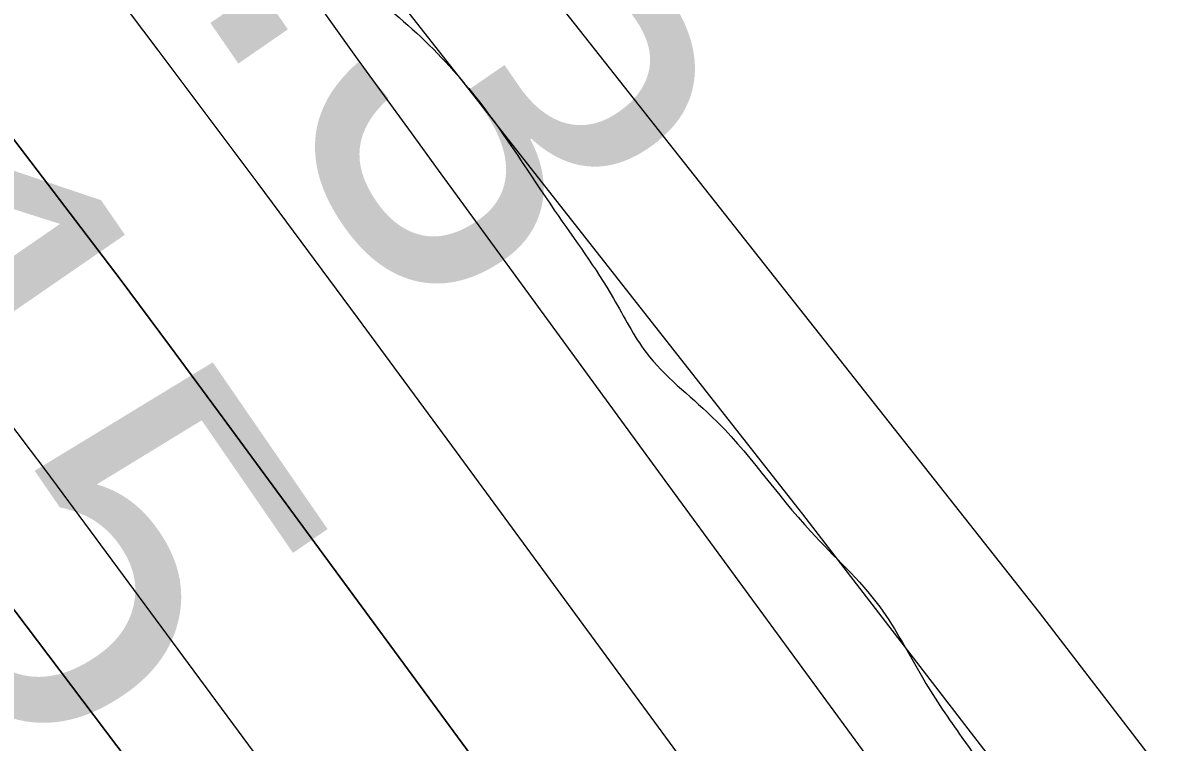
# Model space of a CAD drawing. Extents: x 3892998 to 3931244, y 278583 to 304547.
# Drawn here: x 3907276.5 to 3907474.9, y 299278.1 to 299402.6 of the extents above; entities that cross this region are included whole.
import ezdxf

# ---------------------------------------------------------------- set-up
doc = ezdxf.new("R2010")
doc.units = 0
for name, color, linetype in [('V-RIVR-EDGE', 7, 'Continuous'), ('V-RIVR-JETY', 7, 'Continuous'), ('V-RIVR-RANG', 7, 'Continuous'), ('V-TOPO-DPTH', 7, 'Continuous'), ('V-TOPO-MINR', 7, 'Continuous'), ('V-TOPO-WATR', 7, 'Continuous')]:
    doc.layers.add(name, color=color, linetype=linetype)

msp = doc.modelspace()

# ---------------------------------------------------------------- linework, layer by layer
at = {"layer": 'V-RIVR-EDGE'}
msp.add_spline([(3905881.273634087, 301307.9157032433), (3905886.578547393, 301301.5844102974), (3905888.5737484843, 301301.57947673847), (3905898.222976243, 301303.8833658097), (3905910.2089834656, 301309.8393677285), (3905913.540896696, 301312.4914132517), (3905913.548297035, 301315.4842148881), (3905908.901050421, 301318.8210616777), (3905896.276288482, 301323.5077767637), (3905888.967951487, 301326.51866811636), (3905887.3176178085, 301331.51078214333), (3905887.0007072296, 301337.8297411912), (3905889.6749537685, 301343.47623287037), (3905890.0157098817, 301346.80074576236), (3905889.696332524, 301352.12210426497), (3905879.112818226, 301375.4257626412), (3905875.4911289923, 301390.0662821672), (3905875.5190858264, 301401.3724216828), (3905877.546355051, 301414.33629521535), (3905879.655027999, 301460.2209867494), (3905876.4078075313, 301491.81989328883), (3905869.8130508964, 301514.44861751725), (3905857.9068028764, 301540.7483665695), (3905843.6563750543, 301560.4032011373), (3905808.5007378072, 301598.0666478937), (3905805.523559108, 301604.3921850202), (3905804.8782263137, 301612.37463390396), (3905806.233028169, 301622.3473503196), (3905808.5681631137, 301625.3343961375), (3905812.2276763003, 301625.9904183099), (3905814.8640988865, 301616.34036829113), (3905817.504632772, 301608.3529858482), (3905823.1420795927, 301602.02087064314), (3905832.0982834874, 301593.02026471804), (3905838.407375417, 301589.34677311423), (3905843.7106442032, 301582.3504131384), (3905850.3350021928, 301571.69289545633), (3905856.6416273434, 301567.0218033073), (3905862.9490747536, 301562.68324467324), (3905868.579943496, 301553.6908613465), (3905884.459326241, 301520.3980413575), (3905896.3762636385, 301498.4212280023), (3905907.3030008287, 301479.439683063), (3905910.6209356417, 301476.4386588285), (3905915.609760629, 301476.75885844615), (3905917.6164733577, 301481.4093940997), (3905924.2794775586, 301486.3809516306), (3905932.596926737, 301488.02306271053), (3905943.237176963, 301487.6642168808), (3905957.532006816, 301485.96619213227), (3905972.1552588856, 301482.60467754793), (3905980.4431067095, 301472.2755820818), (3905990.409245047, 301468.260512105), (3905996.3948483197, 301468.24571142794), (3906003.3714740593, 301465.56817585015), (3906007.6870094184, 301462.5646848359), (3906014.3171232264, 301454.2349017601), (3906022.935037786, 301442.90738348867), (3906035.5310206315, 301426.5819953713), (3906045.1366686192, 301411.26160813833), (3906050.4103360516, 301392.29404161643), (3906054.7061371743, 301381.309746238), (3906063.9825406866, 301367.3203153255), (3906071.584764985, 301348.67952649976), (3906074.5216529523, 301326.0598471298), (3906074.799917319, 301304.1118128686), (3906070.716599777, 301266.54539277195), (3906064.346660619, 301245.61140425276), (3906056.65152096, 301226.6759058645), (3906051.974672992, 301218.04154610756), (3906040.322021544, 301212.4172554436), (3906020.33876476, 301199.830317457), (3906010.0228254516, 301196.86300587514), (3905995.071151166, 301201.8880102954), (3905980.139211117, 301214.89381907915), (3905968.866784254, 301228.5556500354), (3905965.2154936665, 301231.22496301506), (3905961.2250914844, 301231.234830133), (3905958.890778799, 301228.5803178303), (3905956.8561092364, 301212.6236426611), (3905957.173019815, 301206.30468361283), (3905962.1388215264, 301197.3139448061), (3905976.3933606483, 301179.3217778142), (3905986.003942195, 301165.9965916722), (3906010.86172985, 301132.68157066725), (3906025.1179134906, 301115.35447070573), (3906036.0586290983, 301102.0259955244), (3906046.340855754, 301091.3594329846), (3906051.9667909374, 301080.37184856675), (3906078.4683341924, 301039.4044454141), (3906101.6757881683, 301011.0815384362), (3906120.23928457, 300987.4256123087), (3906133.8230008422, 300967.1073552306), (3906158.0231218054, 300936.7867803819), (3906167.9777485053, 300928.11624119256), (3906173.633285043, 300929.09986332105), (3906177.9570429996, 300929.42170745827), (3906179.610665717, 300925.7597274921), (3906179.927576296, 300919.4407684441), (3906179.9111310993, 300912.7900981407), (3906183.216732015, 300904.80107117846), (3906191.1646459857, 300891.4799963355), (3906198.779204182, 300877.8272102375), (3906214.6947663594, 300859.1658649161), (3906230.9329949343, 300836.5132951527), (3906271.0363441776, 300782.5433722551), (3906292.5729079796, 300750.8992414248), (3906302.8551346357, 300740.23267888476), (3906314.4526946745, 300723.5772240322), (3906333.6796135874, 300699.25458635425), (3906348.5951084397, 300679.5981072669), (3906352.90406572, 300673.9343481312), (3906364.1986935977, 300669.2509220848), (3906370.5143636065, 300668.23769860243), (3906374.8266099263, 300663.9040735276), (3906376.8086548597, 300658.5786037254), (3906375.7888532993, 300649.60266559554), (3906375.7781639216, 300645.2797298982), (3906384.7245006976, 300632.28872179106), (3906391.362014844, 300626.9517403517), (3906396.6677504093, 300620.9529809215), (3906411.9018003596, 300595.64260981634), (3906425.492916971, 300578.3171543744), (3906447.038525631, 300550.33089221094), (3906467.5865337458, 300522.34709682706), (3906495.7597894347, 300485.0334510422), (3906524.2705121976, 300449.7141840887), (3906543.8209197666, 300421.7328554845), (3906555.4250578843, 300407.73766875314), (3906556.7543696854, 300407.40184619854), (3906561.0797721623, 300408.3887573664), (3906566.7303751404, 300407.3771784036), (3906579.690959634, 300404.0197751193), (3906585.3506074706, 300406.6660648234), (3906595.0319033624, 300421.9387609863), (3906595.04259274, 300426.2616966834), (3906595.0475262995, 300428.2568977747), (3906592.726369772, 300430.92292171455), (3906586.4082329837, 300430.9385446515), (3906579.421740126, 300429.6256780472), (3906574.1110710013, 300433.62923638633), (3906560.551200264, 300463.59096540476), (3906551.9530199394, 300482.8992880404), (3906551.9653538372, 300487.8872907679), (3906556.294867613, 300490.53686951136), (3906560.9577371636, 300493.5181595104), (3906566.628896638, 300500.8199184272), (3906570.958410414, 300503.4694971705), (3906580.2644152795, 300501.4512728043), (3906592.237266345, 300502.08673848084), (3906600.560471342, 300506.056584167), (3906601.900472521, 300510.04369730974), (3906603.8973181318, 300510.703830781), (3906608.221076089, 300511.0256749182), (3906612.88230112, 300513.34189788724), (3906615.5499695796, 300516.32812144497), (3906625.5383089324, 300521.29145637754), (3906651.4866124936, 300525.5502558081), (3906696.726793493, 300531.75656525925), (3906737.979861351, 300539.30287588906), (3906749.293401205, 300542.26772069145), (3906752.286202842, 300542.2603203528), (3906754.270714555, 300537.93245109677), (3906758.256183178, 300535.92738288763), (3906765.5727427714, 300536.2418266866), (3906783.2109974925, 300541.8513166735), (3906807.5032115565, 300548.7744955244), (3906827.477423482, 300557.7035648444), (3906859.125665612, 300580.9027962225), (3906870.443316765, 300585.53030860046), (3906879.08918816, 300585.5089298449), (3906888.392726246, 300582.4931049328), (3906895.3578403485, 300575.16010014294), (3906896.6739959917, 300569.50374134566), (3906896.328306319, 300564.18402736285), (3906893.6581710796, 300560.20020325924), (3906889.321256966, 300554.55782287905), (3906846.666518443, 300518.084385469), (3906817.007721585, 300492.55248592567), (3906808.333071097, 300480.9351916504), (3906801.6338874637, 300461.33215945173), (3906800.591062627, 300443.0452828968), (3906798.573660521, 300434.0718115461), (3906792.5683230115, 300426.1058078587), (3906784.5768292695, 300421.80260639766), (3906768.927197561, 300413.5279147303), (3906761.2616592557, 300406.5636228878), (3906742.918046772, 300384.6616351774), (3906738.5778436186, 300377.6891207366), (3906738.5720878, 300375.3613861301), (3906749.202470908, 300371.0121381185), (3906761.504566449, 300370.31664747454), (3906768.1461918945, 300366.6423336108), (3906767.80790256, 300364.3154212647), (3906763.1507888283, 300363.66186587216), (3906744.851578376, 300359.71668798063), (3906735.5348841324, 300357.4119766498), (3906729.85796884, 300347.7824831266), (3906729.1723453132, 300339.4707897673), (3906724.5144093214, 300338.4847008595), (3906711.215535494, 300339.515191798), (3906700.2295955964, 300334.5543236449), (3906684.5791416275, 300325.9470984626), (3906667.5919755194, 300314.68289419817), (3906660.599726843, 300311.0422929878), (3906654.6116567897, 300310.059493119), (3906650.627832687, 300312.7296283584), (3906649.9726327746, 300316.72167506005), (3906646.3270980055, 300321.7187226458), (3906637.37500541, 300332.3819961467), (3906633.0775597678, 300342.7012244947), (3906632.760649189, 300349.02018354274), (3906635.7633179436, 300353.00318538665), (3906641.1068774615, 300362.300967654), (3906641.119211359, 300367.2889703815), (3906638.469632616, 300371.6184841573), (3906631.491362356, 300373.63095270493), (3906624.1731582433, 300372.65144187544), (3906620.1770002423, 300370.33357438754), (3906617.4986424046, 300363.0244151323), (3906616.1471295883, 300354.3818327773), (3906616.117528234, 300342.41062623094), (3906616.760394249, 300333.430576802), (3906620.4009954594, 300326.4383281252), (3906627.356242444, 300315.1149211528), (3906639.622980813, 300300.12048935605), (3906651.2295857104, 300287.12290317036), (3906659.192300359, 300279.78743160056), (3906664.8264581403, 300272.1251823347), (3906672.441838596, 300258.8049297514), (3906679.4020191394, 300249.4767238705), (3906692.337113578, 300235.81078161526), (3906700.2965391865, 300227.1451759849), (3906712.2266327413, 300210.4888988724), (3906717.188323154, 300199.83549248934), (3906724.4917265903, 300194.8294000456), (3906728.1430171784, 300192.16008706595), (3906738.4170212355, 300178.1681893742), (3906748.6836249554, 300161.18349004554), (3906782.819460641, 300114.5441051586), (3906815.968385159, 300072.2301227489), (3906844.1399963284, 300034.2514099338), (3906875.6352981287, 299995.5994074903), (3906887.567036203, 299979.608197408), (3906925.694918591, 299933.6240124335), (3906951.2218845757, 299901.9700144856), (3906975.422005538, 299871.64943963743), (3907000.9481492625, 299839.66290817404), (3907037.0865863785, 299796.0113913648), (3907068.5835326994, 299758.02445595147), (3907070.238799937, 299755.02754301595), (3907069.564688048, 299751.37131886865), (3907069.5572877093, 299748.3785172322), (3907074.5272007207, 299741.0504460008), (3907088.7825621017, 299723.39081252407), (3907106.3558582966, 299702.73015481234), (3907131.545357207, 299669.08177803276), (3907153.0926103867, 299641.76058289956), (3907174.9699303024, 299613.44096496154), (3907195.5204051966, 299586.45477012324), (3907213.4130787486, 299560.4727539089), (3907232.9717089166, 299535.8167604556), (3907245.8903581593, 299515.500147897), (3907253.850606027, 299507.16707578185), (3907259.818119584, 299499.8365377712), (3907264.4489210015, 299489.84902067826), (3907270.754723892, 299484.84539501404), (3907286.339397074, 299466.849938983), (3907300.9281142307, 299449.5220167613), (3907314.8575201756, 299434.52347366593), (3907332.7575940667, 299411.5342590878), (3907344.7024882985, 299400.8635852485), (3907355.646492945, 299388.8652441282), (3907368.5692534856, 299370.21129914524), (3907378.839968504, 299354.8892673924), (3907384.4700149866, 299345.56435055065), (3907395.7490199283, 299334.5627877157), (3907412.991427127, 299314.5680192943), (3907424.93056554, 299301.5696108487), (3907432.547590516, 299288.91442529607), (3907439.1735930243, 299278.9219746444), (3907449.449241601, 299265.59514398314), (3907461.0583132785, 299253.5951583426), (3907476.3129197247, 299236.59812511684), (3907491.889370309, 299215.27733393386), (3907503.4762409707, 299194.2989433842), (3907522.697404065, 299167.64857109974), (3907526.6787613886, 299163.980835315), (3907535.9831217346, 299161.29754391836), (3907552.6032194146, 299158.59616280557), (3907562.2475136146, 299158.9048507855), (3907568.906406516, 299162.2137407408), (3907577.579412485, 299173.1659679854), (3907582.922972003, 299182.4637502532), (3907598.922404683, 299197.7208234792), (3907617.9146390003, 299212.9704963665), (3907638.5580292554, 299223.5605887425), (3907646.5561010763, 299230.52405832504), (3907649.564525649, 299236.83479477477), (3907650.579393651, 299243.8155318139), (3907650.5884385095, 299247.473400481), (3907648.9331712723, 299250.4703134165), (3907646.2745476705, 299251.1419585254), (3907620.966643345, 299236.90550912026), (3907584.663754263, 299214.0503228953), (3907582.3327306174, 299212.72594465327), (3907580.674174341, 299214.3927235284), (3907576.0844859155, 299241.00691637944), (3907572.838909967, 299273.27088994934), (3907562.960753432, 299312.8670460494), (3907555.7165527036, 299341.8155515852), (3907551.7672635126, 299358.4520944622), (3907551.4659758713, 299371.08919029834), (3907553.500645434, 299387.04586546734), (3907562.1991414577, 299408.3066316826), (3907554.913827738, 299420.6284614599), (3907545.3229804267, 299441.9344519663), (3907544.6727140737, 299447.9216997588), (3907544.6858702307, 299453.2422360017), (3907547.3527164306, 299455.8959260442), (3907551.6822302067, 299458.5455047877), (3907555.007565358, 299458.53728218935), (3907561.6467240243, 299453.86536778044), (3907589.8553368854, 299430.85066314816), (3907607.4459005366, 299417.173209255), (3907613.7533479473, 299412.83465062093), (3907618.076283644, 299412.82396124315), (3907620.743129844, 299415.4776512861), (3907622.4238871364, 299422.7892773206), (3907622.7679322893, 299427.44392427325), (3907630.0886031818, 299429.4210356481), (3907638.3953629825, 299426.74021103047), (3907642.3594528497, 299416.0892714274), (3907645.0090315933, 299411.7597576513), (3907648.3310777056, 299410.4214009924), (3907653.3182581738, 299410.07653357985), (3907660.6339955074, 299410.05844386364), (3907665.6145978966, 299407.0533083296), (3907667.929998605, 299402.05954978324), (3907673.199554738, 299381.4293156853), (3907677.473154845, 299361.4666153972), (3907683.090045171, 299346.82116231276), (3907682.0776439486, 299340.83802581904), (3907677.0657956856, 299331.20688777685), (3907676.382638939, 299323.8927949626), (3907677.686460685, 299313.24843343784), (3907684.3058851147, 299300.5957146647), (3907691.935243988, 299292.9285318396), (3907703.56733894, 299290.2394846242), (3907715.5459458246, 299293.20268490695), (3907722.5406612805, 299297.84088666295), (3907727.5566208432, 299309.13469228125), (3907733.566069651, 299318.76336354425), (3907743.2284535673, 299326.3877888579), (3907763.555755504, 299343.62937379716), (3907798.211599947, 299372.8068081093), (3907809.211518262, 299383.42074602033), (3907811.554053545, 299389.4005934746), (3907814.5682339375, 299398.03906453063), (3907819.901104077, 299403.0139111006), (3907830.5528659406, 299407.31053448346), (3907848.187831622, 299411.5898904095), (3907857.506170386, 299414.55966877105), (3907861.839795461, 299418.8719150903), (3907863.5180859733, 299425.18594057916), (3907871.1885578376, 299434.1454335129), (3907885.173877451, 299441.75916944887), (3907890.517436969, 299451.0569517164), (3907896.1894187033, 299458.691244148), (3907906.175291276, 299462.6569785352), (3907915.1536961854, 299462.63477751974), (3907930.1029036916, 299456.6121725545), (3907950.017912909, 299441.59882878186), (3907965.9252524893, 299419.6121483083), (3907972.5479659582, 299408.289563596), (3907971.861520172, 299399.64533672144), (3907968.189673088, 299394.0013118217), (3907945.8449690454, 299367.78625553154), (3907916.183705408, 299341.2567554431), (3907897.8713387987, 299331.99104130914), (3907883.214374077, 299321.7186817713), (3907871.2160329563, 299310.7746771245), (3907864.8765174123, 299302.1444286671), (3907861.1906919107, 299290.8473340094), (3907858.1304649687, 299263.5869861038), (3907856.102373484, 299250.290579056), (3907851.4271700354, 299242.32128632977), (3907848.099368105, 299241.3319083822), (3907840.79103111, 299244.3427997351), (3907833.8094718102, 299245.0251342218), (3907825.822089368, 299242.38460033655), (3907812.5100593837, 299238.09455503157), (3907797.5254947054, 299229.81821884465), (3907785.1937978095, 299218.54250294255), (3907776.851680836, 299206.92438640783), (3907774.83510099, 299198.28344857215), (3907773.1304981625, 299181.32835059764), (3907772.1041185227, 299169.692144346), (3907764.7563130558, 299156.741426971), (3907752.753038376, 299143.80222123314), (3907739.7595634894, 299133.85828391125), (3907727.7784898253, 299129.89748308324), (3907719.450351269, 299123.93243630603), (3907711.7881020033, 299118.2982785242), (3907703.116740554, 299108.0111183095), (3907697.44558108, 299100.7093593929), (3907690.781754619, 299095.4052683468), (3907679.473970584, 299094.76815815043), (3907667.486318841, 299088.14708920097), (3907656.830445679, 299082.1877982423), (3907651.481952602, 299070.89481488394), (3907647.7969493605, 299059.9302537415), (3907648.4291259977, 299046.627268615), (3907651.059792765, 299034.6494839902), (3907657.3606620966, 299027.65065723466), (3907657.6668832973, 299017.00876248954), (3907661.2959728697, 299005.36104460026), (3907662.947128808, 299000.70146408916), (3907670.5822435, 298995.3620158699), (3907676.8946244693, 298993.0186583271), (3907682.529604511, 298985.68894257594), (3907684.500960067, 298976.0405370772), (3907694.100029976, 298958.0598817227), (3907712.677504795, 298940.05702535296), (3907730.929846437, 298925.0477928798), (3907743.5430967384, 298915.7056085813), (3907752.15607774, 298902.38288921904), (3907753.7726987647, 298883.7569010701), (3907755.742409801, 298873.44342854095), (3907759.6958102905, 298858.4695532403), (3907765.661679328, 298850.4739481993), (3907775.614661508, 298841.13834197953), (3907776.930817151, 298835.4819831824), (3907775.9241717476, 298831.826581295), (3907777.9062166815, 298826.50111149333), (3907785.193174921, 298814.84434874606), (3907821.644411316, 298763.211205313), (3907835.905528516, 298747.8793064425), (3907843.5406432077, 298742.5398582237), (3907845.5218658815, 298736.8818549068), (3907845.17124265, 298729.56693983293), (3907849.4579989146, 298714.92477578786), (3907860.3830915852, 298695.27816381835), (3907872.9807189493, 298679.6178427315), (3907888.545657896, 298653.64158233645), (3907898.1529504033, 298638.9862621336)], degree=3, dxfattribs=at)
at = {"layer": 'V-RIVR-JETY'}
for points in [[(3907562.5280420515, 299164.21876460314), (3907648.785372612, 299235.1723752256), (3907651.567867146, 299242.1286115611), (3907651.567867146, 299246.3023533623), (3907646.002878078, 299247.6936006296), (3907636.2641472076, 299244.9111060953), (3907559.7455475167, 299185.0874736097), (3907558.3543002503, 299183.6962263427), (3907540.2680857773, 299186.4787208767), (3907533.3118494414, 299194.82620447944), (3907522.181871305, 299210.12992441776), (3907452.61950795, 299300.5609967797), (3907321.842264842, 299466.1194215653), (3907227.9330743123, 299584.72325108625), (3907216.803096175, 299609.7657018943), (3907208.455612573, 299620.89568003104), (3907202.890623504, 299629.2431636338), (3907183.4131617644, 299648.7206253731), (3907175.0656781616, 299665.4155925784), (3907161.153205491, 299690.45804338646), (3907133.3282601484, 299721.06548326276), (3907111.068303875, 299746.1079340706)], [(3907077.678369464, 299743.32543953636), (3907247.4105360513, 299526.29086586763), (3907411.5777135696, 299317.6037758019), (3907542.354956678, 299147.8716092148)]]:
    msp.add_lwpolyline(points, dxfattribs=at)
at = {"layer": 'V-TOPO-DPTH'}
for points in [[(3906918.5204243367, 299818.24914183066), (3906988.6528333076, 299730.2141107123), (3907021.211285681, 299689.9311146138), (3907054.1436055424, 299649.9606087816), (3907087.636726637, 299610.4588383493), (3907121.5037152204, 299571.2695581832), (3907133.6887466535, 299557.369118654), (3907161.4234058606, 299525.1016005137), (3907188.7313148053, 299492.4838117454), (3907215.3990983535, 299459.34061703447), (3907241.6401316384, 299425.8471516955), (3907276.0679988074, 299381.011893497), (3907284.7397893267, 299369.6468370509), (3907293.3649630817, 299358.24673471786), (3907301.9202116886, 299346.794063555), (3907310.428843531, 299335.3063465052), (3907694.545175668, 298813.3697063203)], [(3907691.9798013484, 298735.0312089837), (3907417.989404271, 299109.6050994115), (3907390.784462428, 299146.6042586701), (3907363.4577235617, 299183.5127720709), (3907335.9482891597, 299220.285316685), (3907308.3170577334, 299256.9672154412), (3907265.436270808, 299313.6009430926), (3907259.154714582, 299321.8984700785), (3907252.8740046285, 299330.19663748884), (3907246.594564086, 299338.4957655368), (3907240.3159698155, 299346.795534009), (3907043.048361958, 299607.60801721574), (3906999.5259026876, 299665.4764813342), (3906956.2141973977, 299723.50136885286), (3906913.2186230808, 299781.7608914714)], [(3906913.2186230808, 299781.7608914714), (3906956.2141973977, 299723.50136885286), (3906999.5259026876, 299665.4764813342), (3907043.048361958, 299607.60801721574), (3907240.3159698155, 299346.795534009), (3907246.594564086, 299338.4957655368), (3907252.8740046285, 299330.19663748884), (3907259.154714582, 299321.8984700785), (3907265.436270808, 299313.6009430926), (3907308.3170577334, 299256.9672154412), (3907335.9482891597, 299220.285316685), (3907363.4577235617, 299183.5127720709), (3907390.784462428, 299146.6042586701), (3907417.989404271, 299109.6050994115), (3907691.9798013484, 298735.0312089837)]]:
    msp.add_lwpolyline(points, dxfattribs=at)
at = {"layer": 'V-TOPO-MINR'}
for points in [[(3907694.545175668, 298813.3697063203), (3907310.428843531, 299335.3063465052), (3907301.9202116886, 299346.794063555), (3907293.3649630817, 299358.24673471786), (3907284.7397893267, 299369.6468370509), (3907276.0679988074, 299381.011893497), (3907241.6401316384, 299425.8471516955), (3907215.3990983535, 299459.34061703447), (3907188.7313148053, 299492.4838117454), (3907161.4234058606, 299525.1016005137), (3907133.6887466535, 299557.369118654), (3907121.5037152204, 299571.2695581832), (3907087.636726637, 299610.4588383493), (3907054.1436055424, 299649.9606087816), (3907021.211285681, 299689.9311146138), (3906988.6528333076, 299730.2141107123), (3906918.5204243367, 299818.24914183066)], [(3907691.9798013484, 298735.0312089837), (3907417.989404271, 299109.6050994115), (3907390.784462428, 299146.6042586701), (3907363.4577235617, 299183.5127720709), (3907335.9482891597, 299220.285316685), (3907308.3170577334, 299256.9672154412), (3907265.436270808, 299313.6009430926), (3907259.154714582, 299321.8984700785), (3907252.8740046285, 299330.19663748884), (3907246.594564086, 299338.4957655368), (3907240.3159698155, 299346.795534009), (3907043.048361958, 299607.60801721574), (3906999.5259026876, 299665.4764813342), (3906956.2141973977, 299723.50136885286), (3906913.2186230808, 299781.7608914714)], [(3907681.3203181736, 298879.5321903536), (3907626.4009302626, 298954.2746923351), (3907571.485738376, 299029.0202768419), (3907516.576840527, 299103.77048513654), (3907461.672138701, 299178.5237759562), (3907351.6005906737, 299328.40049517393), (3907334.464462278, 299351.62655346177), (3907317.260632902, 299374.8021247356), (3907299.9552520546, 299397.90196548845), (3907282.5821702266, 299420.9513192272), (3907188.8607100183, 299544.7281496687), (3907144.046626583, 299601.66410739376), (3907097.8618717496, 299657.4207194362), (3907049.6211098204, 299711.4083129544), (3907000.0096764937, 299764.2165607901)], [(3907696.6532025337, 298762.2533407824), (3907282.513663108, 299322.43969468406), (3907280.1979239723, 299325.55285911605), (3907277.8700226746, 299328.6568461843), (3907275.523878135, 299331.7470672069), (3907273.165571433, 299334.8281108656), (3907270.797836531, 299337.90203525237), (3907268.429693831, 299340.9756453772), (3907266.0609394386, 299344.0487841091), (3907263.6917772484, 299347.1216085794), (3906978.8052876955, 299716.5458911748), (3906947.5615670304, 299757.3475712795)]]:
    msp.add_lwpolyline(points, dxfattribs=at)
at = {"layer": 'V-TOPO-WATR'}
msp.add_lwpolyline([(3907775.8867904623, 298799.1304599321), (3907485.494793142, 299190.6964462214), (3907460.98183204, 299223.8203859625), (3907436.513987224, 299256.97754760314), (3907412.113816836, 299290.18454209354), (3907387.758762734, 299323.4247584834), (3907348.4894871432, 299377.1349696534), (3907343.811523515, 299383.5512370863), (3907339.145046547, 299389.9758243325), (3907334.495799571, 299396.41289129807), (3907329.8580392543, 299402.8582780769), (3907024.845499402, 299827.9534054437)], dxfattribs=at)

# ---------------------------------------------------------------- texts
at = {"layer": 'V-RIVR-RANG'}
for s, p in [('3.3', (3907276.085833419, 299450.3590139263)), ('-15', (3907204.8191821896, 299377.5496425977))]:
    msp.add_text(s, height=67.00000000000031, rotation=304.5783257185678, dxfattribs=at).set_placement(p)

doc.saveas('drawing.dxf')
